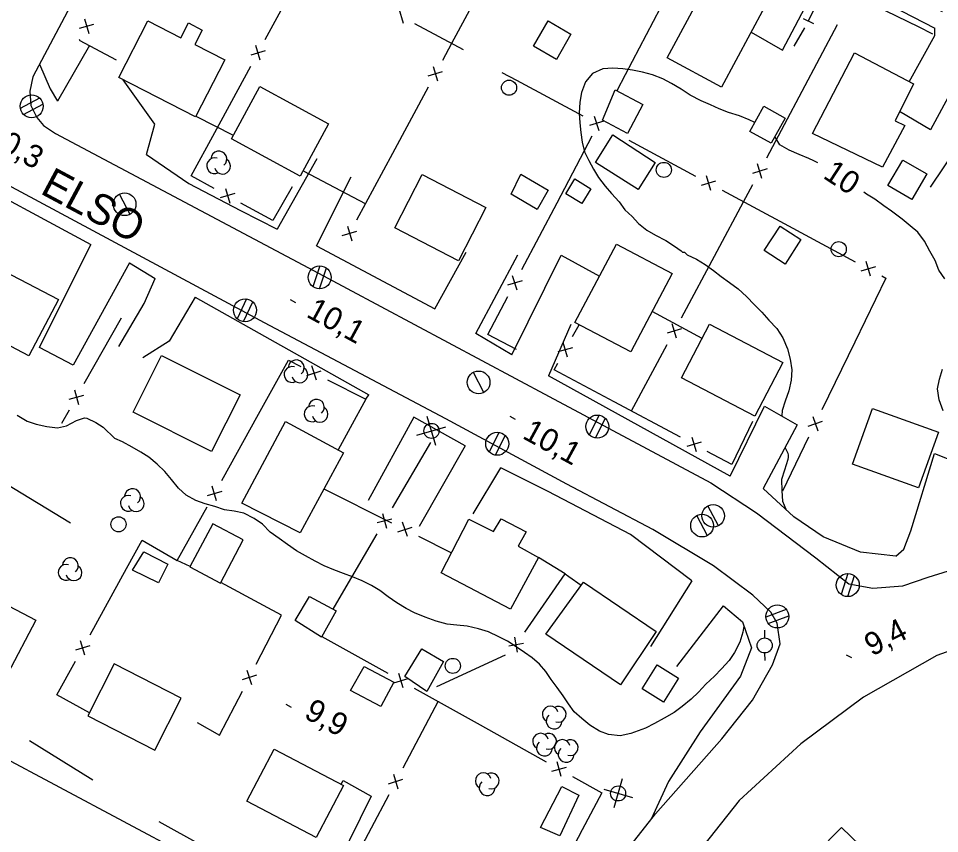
# Model space of a CAD drawing. Extents: x 219136 to 222520, y 5421589 to 5424530.
# Drawn here: x 220920.8 to 221042.7, y 5423443.6 to 5423551.5 of the extents above; entities that cross this region are included whole.
import ezdxf

# ---------------------------------------------------------------- set-up
doc = ezdxf.new("R2010")
doc.units = 0
for name, color, linetype in [('Level 1', 7, 'Continuous'), ('Level 19', 7, 'Continuous'), ('Level 21', 7, 'Continuous'), ('Level 3', 7, 'Continuous'), ('Level 31', 7, 'Continuous'), ('Level 36', 7, 'Continuous'), ('Level 37', 7, 'Continuous'), ('Level 44', 7, 'Continuous')]:
    doc.layers.add(name, color=color, linetype=linetype)

msp = doc.modelspace()

# ---------------------------------------------------------------- linework, layer by layer
at = {"layer": 'Level 1'}
for points in [[(221018.28, 5423537.7), (221017.5, 5423538.07), (221016.25, 5423538.57), (221014.78, 5423539.05), (221013.56, 5423539.51), (221012.38, 5423540.05), (221011.16, 5423540.58), (221009.68, 5423541.34), (221008.49, 5423542.12), (221007.22, 5423542.86), (221006.07, 5423543.47), (221004.72, 5423544.03), (221003.41, 5423544.36), (221002.08, 5423544.62), (221000.79, 5423544.81), (220999.46, 5423544.89), (220998.12, 5423544.81), (220996.79, 5423544.18), (220995.84, 5423543.07), (220995.32, 5423541.68), (220995.09, 5423540.4), (220995, 5423538.96), (220995.08, 5423537.67), (220995.24, 5423536.39), (220995.38, 5423535.09), (220995.71, 5423533.83), (220996.29, 5423532.69), (220996.91, 5423531.54), (220997.55, 5423530.44), (220998.44, 5423529.26), (220999.28, 5423528.29), (221000.28, 5423527.22), (221001.04, 5423526.16), (221002.04, 5423525.28), (221002.85, 5423524.32), (221003.96, 5423523.46), (221005.13, 5423522.77), (221006.48, 5423522.08), (221007.63, 5423521.33), (221008.52, 5423520.74), (221008.69, 5423520.55), (221008.95, 5423520.53), (221009.29, 5423520.21)], [(221025.4, 5423532.92), (221024.12, 5423533.49), (221022.79, 5423534.05), (221021.58, 5423534.75), (221020.92, 5423535.84)], [(221026.61, 5423532.37), (221026.08, 5423532.64), (221025.4, 5423532.92)], [(221043.42, 5423517), (221042.64, 5423518.16), (221042.12, 5423519.42), (221041.44, 5423520.67), (221040.75, 5423522), (221039.84, 5423523.18), (221038.82, 5423524.02), (221037.75, 5423524.91), (221036.36, 5423525.95), (221035.33, 5423526.69), (221034.14, 5423527.57), (221033.07, 5423528.24), (221032.69, 5423528.47)], [(221009.29, 5423520.21), (221010.56, 5423519.61), (221011.68, 5423518.89), (221012.79, 5423518.11), (221013.8, 5423517.31), (221014.91, 5423516.51), (221016.04, 5423515.67), (221017.16, 5423514.68), (221018.24, 5423513.58), (221019.17, 5423512.59), (221020.12, 5423511.56), (221021.16, 5423510.42), (221021.95, 5423509.2), (221022.57, 5423507.76), (221022.95, 5423506.37), (221023.18, 5423504.95), (221023.09, 5423503.58), (221022.75, 5423502.19), (221022.27, 5423500.84), (221021.89, 5423499.6), (221021.82, 5423498.87)], [(221043.2, 5423499.55), (221042.66, 5423500.99), (221042.46, 5423502.46), (221042.72, 5423503.75), (221043.1, 5423505.04)], [(220920.59, 5423498.96), (220921.93, 5423498.18), (220923.12, 5423497.77), (220924.52, 5423497.47), (220925.91, 5423497.3), (220927.14, 5423497.56), (220928.44, 5423498.24), (220929.5, 5423498.63), (220929.81, 5423498.58), (220931.01, 5423498.01), (220931.99, 5423497.36), (220933.54, 5423495.88), (220933.54, 5423495.88)], [(221001.84, 5423456.83), (221000.41, 5423456.52), (220998.88, 5423456.7), (220997.69, 5423457.16), (220996.41, 5423457.93), (220995.35, 5423458.8), (220994.36, 5423459.71), (220993.59, 5423460.74), (220992.89, 5423461.8), (220992.11, 5423462.91), (220991.29, 5423463.98), (220990.57, 5423465.04), (220989.75, 5423465.99), (220988.78, 5423466.83), (220987.77, 5423467.57), (220986.65, 5423468.31), (220985.53, 5423469.05), (220984.38, 5423469.63), (220983, 5423470.27), (220981.67, 5423470.69), (220980.18, 5423471.05), (220978.82, 5423471.17), (220977.53, 5423471.31), (220976.09, 5423471.69), (220974.59, 5423472.22), (220973.19, 5423472.8), (220972.08, 5423473.36), (220970.87, 5423474.12), (220969.72, 5423474.91), (220968.62, 5423475.76), (220967.5, 5423476.44), (220966.29, 5423477.02), (220964.99, 5423477.55), (220963.78, 5423478.03), (220962.54, 5423478.48), (220961.26, 5423479.01), (220960.05, 5423479.66), (220958.78, 5423480.34), (220957.56, 5423481.02), (220956.37, 5423481.85), (220955.27, 5423482.62), (220954.1, 5423483.48), (220953.07, 5423484.53), (220951.97, 5423485.31), (220950.61, 5423485.99), (220949.32, 5423486.27), (220948.06, 5423486.45), (220946.78, 5423486.86), (220945.46, 5423487.24), (220944.23, 5423487.69), (220942.95, 5423488.37), (220941.96, 5423489.32), (220941.04, 5423490.44), (220940.14, 5423491.53), (220939.14, 5423492.5), (220938.03, 5423493.41), (220936.97, 5423494.07), (220935.8, 5423494.71), (220934.55, 5423495.43), (220933.54, 5423495.88)], [(221022.27, 5423494.66), (221022.62, 5423493.93), (221022.68, 5423493.68), (221022.68, 5423493.4), (221022.63, 5423493.11), (221022.17, 5423491.69), (221021.8, 5423490.43), (221021.82, 5423488.96), (221021.91, 5423487.57), (221022.36, 5423486.51)], [(221016.81, 5423471.05), (221016.67, 5423470.26), (221016.27, 5423468.9), (221015.59, 5423467.55), (221014.86, 5423466.48), (221013.86, 5423465.37), (221012.91, 5423464.4), (221011.78, 5423463.37), (221010.79, 5423462.31), (221009.83, 5423461.37), (221008.63, 5423460.41), (221007.58, 5423459.6), (221006.28, 5423458.86), (221004.98, 5423458.16), (221003.78, 5423457.52), (221001.84, 5423456.83)]]:
    msp.add_lwpolyline(points, dxfattribs=at)
at = {"layer": 'Level 19'}
for points in [[(221017.77, 5423549.68), (221021.94, 5423547.28), (221027.44, 5423557.76)], [(221038.72, 5423543.1), (221042.1, 5423549.22), (221042.09, 5423550.18)], [(220930.17, 5423547.88), (220925.94, 5423540.52)], [(221047.35, 5423547.49), (221041.53, 5423536.75), (221037.44, 5423539.16)], [(220937.71, 5423533.46), (220938.83, 5423537.47), (220934.63, 5423543.34)], [(220960.27, 5423532.9), (220955.01, 5423523.57)], [(220960.24, 5423521.37), (220964.81, 5423530.53)], [(220935.46, 5423519.11), (220928.01, 5423505.58), (220923.54, 5423507.94), (220930.34, 5423521.56)], [(220975.88, 5423513.03), (220980.06, 5423520.53)], [(220981.3, 5423509.77), (220986.89, 5423520.2)], [(220986.1, 5423506.95), (220992.6, 5423520.15)], [(220992.6, 5423520.15), (220997.68, 5423517.36)], [(220934.04, 5423508.07), (220937.4, 5423513.76), (220938.85, 5423517.06)], [(220944.16, 5423514.57), (220940.73, 5423508.76), (220937.24, 5423506.54)], [(220993.9, 5423510.97), (220990.94, 5423504.18)], [(220966.76, 5423501.1), (220967.17, 5423501.65)], [(221015, 5423490.88), (221019.55, 5423500.16), (221023.89, 5423497.7), (221019.38, 5423489.27)], [(220973.13, 5423498.68), (220967.08, 5423487.67)], [(220979.89, 5423494.92), (220973.82, 5423484.21)], [(221036.92, 5423480.31), (221037.98, 5423481.25), (221038.93, 5423483.64), (221042.05, 5423493.9), (221047.61, 5423491.69), (221043.99, 5423481.65), (221044.3, 5423480.59)], [(220980.95, 5423485.91), (220984.61, 5423491.98)], [(221009.93, 5423477.06), (221004.45, 5423468.36)], [(221007.94, 5423465.72), (221014.11, 5423473.75)], [(220963.48, 5423450.13), (220963.75, 5423450.63), (220967.47, 5423448.52), (220960.13, 5423433.65)]]:
    msp.add_lwpolyline(points, dxfattribs=at)
at = {"layer": 'Level 21'}
for points in [[(220953.33, 5423511.19), (220903.15, 5423538.08), (220853.96, 5423564.44), (220851.04, 5423566.38), (220848.92, 5423568.67), (220847.29, 5423571.01), (220845.81, 5423574.35), (220845.27, 5423577.57), (220845.37, 5423580.96), (220846.22, 5423584.05), (220849.24, 5423590.53), (220872.3, 5423633.47), (220903.1, 5423691.22), (220910.99, 5423706), (220911.29, 5423707.91), (220910.56, 5423710.34), (220909.41, 5423712.18), (220908.03, 5423713.33), (220906.12, 5423714.35), (220854.72, 5423741.87), (220852.71, 5423742.23), (220850.7, 5423741.85), (220849.25, 5423740.87), (220847.05, 5423738.17)], [(221043.09, 5423552.36), (221004.21, 5423573.23), (220957.85, 5423597.68), (220955.98, 5423597.87), (220954, 5423597.5), (220952.18, 5423596.67), (220950.62, 5423595.57), (220949.38, 5423594.23), (220948.6, 5423592.7), (220922.66, 5423543.77), (220922.25, 5423541.85), (220922.41, 5423539.94), (220923.21, 5423538.37), (220924.07, 5423537.32), (220925.67, 5423536.23), (220959.83, 5423518.11)], [(221027.44, 5423557.76), (221042.09, 5423550.18)], [(220923.53, 5423545.42), (220924.95, 5423542.17), (220925.94, 5423540.52)], [(220937.71, 5423533.46), (220943.33, 5423529.61), (220950.14, 5423526.07), (220955.01, 5423523.57)], [(220912, 5423531.43), (220930.34, 5423521.56)], [(220960.24, 5423521.37), (220975.88, 5423513.03)], [(220935.46, 5423519.11), (220938.85, 5423517.06)], [(220959.83, 5423518.11), (220991.03, 5423501.44), (221012.43, 5423490), (221018.48, 5423486.03), (221026.32, 5423480.09), (221030.71, 5423476.66), (221033.88, 5423476.05), (221037.87, 5423476.39), (221041.2, 5423477.51), (221055.38, 5423481.94)], [(220944.16, 5423514.57), (220967.17, 5423501.65)], [(220990.34, 5423426.59), (220997.51, 5423436.54), (221005.11, 5423446.2), (221013.9, 5423456.11), (221017.96, 5423461.25), (221020.62, 5423465.93), (221021.62, 5423468.72), (221021.2, 5423471.43), (221020.4, 5423472.89), (221017.99, 5423475.15), (221012.79, 5423479.01), (221004.76, 5423483.84), (220993.38, 5423489.82), (220977.34, 5423498.46), (220953.33, 5423511.19)], [(220986.1, 5423506.95), (220981.3, 5423509.77)], [(221015, 5423490.88), (220990.94, 5423504.18)], [(220979.89, 5423494.92), (220973.13, 5423498.68)], [(221009.93, 5423477.06), (221001.81, 5423483.15), (220990.88, 5423488.85), (220984.61, 5423491.98)], [(221036.92, 5423480.31), (221032.27, 5423480.82), (221027.31, 5423482.86), (221023.42, 5423485.53), (221019.38, 5423489.27)], [(221158.68, 5423436.99), (221157.64, 5423449.54), (221155.95, 5423471.2), (221155.36, 5423476.06), (221154.82, 5423477.93), (221153.7, 5423479.48), (221152.63, 5423480.28), (221150.64, 5423480.78), (221148.64, 5423480.81), (221134.6, 5423480.31), (221116.49, 5423478.92), (221083.43, 5423476.23), (221077.6, 5423475.52), (221066.29, 5423474.17), (221055.07, 5423471.69), (221042.38, 5423467.14), (221032.67, 5423461.66), (221024.35, 5423455.47), (221016.21, 5423447.95), (221007.48, 5423436.97)], [(221014.11, 5423473.75), (221016.61, 5423471.63), (221017.84, 5423468.17), (221016.38, 5423464.43), (221011.03, 5423457.05), (221006.83, 5423450.46), (221004.54, 5423445.48)], [(220900.88, 5423463.25), (220943.05, 5423440.73), (220980.92, 5423420.9), (220983.41, 5423420.36), (220985.33, 5423420.66), (220987.1, 5423421.94), (220990.34, 5423426.59)], [(220930.6, 5423450.65), (220922.21, 5423455.86)], [(220939.35, 5423445.18), (220955.88, 5423436.01)]]:
    msp.add_lwpolyline(points, dxfattribs=at)
at = {"layer": 'Level 3'}
for p, q in [((220956.75, 5423514.27), (220957.44, 5423513.89)), ((220985.83, 5423498.83), (220986.54, 5423498.45)), ((221030.34, 5423467.25), (221031.05, 5423466.87)), ((220956.18, 5423460.72), (220956.88, 5423460.33))]:
    msp.add_line(p, q, dxfattribs=at)
at = {"layer": 'Level 31'}
for points in [[(221006.65, 5423546.28), (221012.34, 5423556.85), (221019.54, 5423552.97), (221013.84, 5423542.4)], [(220944.19, 5423538.44), (220934.03, 5423543.65), (220937.89, 5423551.16), (220942.25, 5423548.92), (220943.26, 5423550.89), (220945.1, 5423549.94), (220944.12, 5423548.04), (220948.08, 5423546.01)], [(220993.92, 5423549.4), (220991.99, 5423546.06), (220988.97, 5423547.8), (220990.9, 5423551.14)], [(221025.92, 5423536.24), (221031.44, 5423546.93), (221039.26, 5423542.81), (221036.84, 5423537.94), (221038.11, 5423537.3), (221035.15, 5423531.79)], [(220958.08, 5423530.61), (220948.96, 5423535.55), (220952.7, 5423542.47), (220961.83, 5423537.53)], [(220999.79, 5423542.02), (221003.43, 5423540.1), (221001.42, 5423536.24), (220998.09, 5423538.01)], [(221022.28, 5423538.3), (221020.43, 5423534.95), (221017.62, 5423536.5), (221019.47, 5423539.85)], [(220999.45, 5423536.09), (221005.08, 5423532.43), (221002.83, 5423528.82), (220997.17, 5423532.42)], [(221041.02, 5423530.89), (221039.06, 5423527.52), (221035.89, 5423529.37), (221037.86, 5423532.74)], [(220979.01, 5423519.41), (220970.59, 5423523.78), (220974.23, 5423530.8), (220982.65, 5423526.44)], [(220987.27, 5423530.85), (220990.88, 5423528.77), (220989.44, 5423526.19), (220985.98, 5423528.2)], [(220995.35, 5423526.97), (220993.22, 5423528.27), (220994.42, 5423530.23), (220996.54, 5423528.92)], [(221024.35, 5423522.2), (221022.27, 5423518.97), (221019.51, 5423520.75), (221021.6, 5423523.98)], [(220994.44, 5423511.24), (220999.93, 5423521.62), (221007.33, 5423517.71), (221001.85, 5423507.33)], [(220915.69, 5423519.68), (220926.04, 5423514.26), (220922.14, 5423506.82), (220911.79, 5423512.24)], [(221018.27, 5423498.83), (221008.55, 5423503.89), (221012.26, 5423511.01), (221021.98, 5423505.95)], [(220939.72, 5423506.85), (220950.1, 5423501.66), (220946.34, 5423494.15), (220935.96, 5423499.35)], [(221033.83, 5423499.84), (221042.59, 5423496.7), (221039.95, 5423489.34), (221031.19, 5423492.49)], [(220950.33, 5423487.3), (220956.13, 5423498.14), (220963.8, 5423493.99), (220958.08, 5423483.39)], [(220985.93, 5423473.27), (220976.73, 5423478.08), (220980.38, 5423485.2), (220983.64, 5423483.55), (220984.67, 5423485.23), (220987.97, 5423483.53), (220986.94, 5423481.64), (220989.61, 5423480.14)], [(220950.53, 5423482.45), (220946.48, 5423484.6), (220943.45, 5423478.88), (220947.51, 5423476.73)], [(220937.38, 5423480.86), (220940.56, 5423479.24), (220939.32, 5423476.78), (220935.88, 5423478.44)], [(220914.12, 5423476.51), (220923.07, 5423471.82), (220919.32, 5423464.67), (220910.37, 5423469.36)], [(220995.58, 5423476.86), (221005.21, 5423470.34), (221000.48, 5423463.28), (220990.61, 5423469.97)], [(220962.82, 5423473.05), (220960.89, 5423469.6), (220957.42, 5423471.77), (220959.28, 5423474.96)], [(220971.92, 5423464.39), (220974.17, 5423468.05), (220977.02, 5423466.36), (220974.82, 5423462.4)], [(220929.95, 5423459.15), (220938.83, 5423454.64), (220942.32, 5423461.52), (220933.44, 5423466.03)], [(220966.55, 5423465.69), (220970.45, 5423463.64), (220968.72, 5423460.39), (220964.71, 5423462.53)], [(221008.15, 5423464.15), (221006.15, 5423460.97), (221003.33, 5423462.75), (221005.33, 5423465.93)], [(220960.17, 5423443.05), (220951.01, 5423447.86), (220954.64, 5423454.77), (220963.8, 5423449.96)], [(220989.89, 5423444.37), (220992.69, 5423449.83), (220994.95, 5423448.66), (220992.44, 5423443.27)], [(221040.83, 5423433.71), (221027.4, 5423420.01), (221016.28, 5423430.77), (221029.72, 5423444.4)]]:
    msp.add_lwpolyline(points, close=True, dxfattribs=at)
at = {"layer": 'Level 36'}
for p, q in [((220923.55, 5423540.93), (220920.98, 5423539.58)), ((220921.43, 5423538.77), (220924, 5423540.12)), ((220935.53, 5423525.54), (220934.13, 5423528.2)), ((220960.66, 5423518.73), (220959.76, 5423515.97)), ((220960.64, 5423515.71), (220961.54, 5423518.47)), ((220950.94, 5423514.35), (220949.72, 5423511.72)), ((220950.56, 5423511.35), (220951.78, 5423513.98)), ((220982.4, 5423501.97), (220981, 5423504.63)), ((220976.01, 5423494.96), (220974.88, 5423498.79)), ((220997.65, 5423498.95), (220996.34, 5423496.37)), ((220997.17, 5423495.97), (220998.48, 5423498.55)), ((220973.53, 5423496.31), (220977.36, 5423497.44)), ((220984.37, 5423496.67), (220983.08, 5423494.08)), ((220983.91, 5423493.69), (220985.2, 5423496.28)), ((221013.45, 5423484.3), (221012.05, 5423486.96)), ((221011.98, 5423483.01), (221010.58, 5423485.67)), ((221030.57, 5423477.99), (221029.71, 5423475.22)), ((221030.59, 5423474.97), (221031.45, 5423477.74)), ((221022.42, 5423473.25), (221019.7, 5423472.25)), ((221020.04, 5423471.39), (221022.76, 5423472.39)), ((221019.54, 5423470.5), (221019.55, 5423469.5)), ((221019.62, 5423466.5), (221019.59, 5423467.5)), ((221000.71, 5423450.82), (220999.61, 5423446.99)), ((220998.25, 5423449.46), (221002.08, 5423448.36))]:
    msp.add_line(p, q, dxfattribs=at)
for centre, radius in [((220985.72, 5423542.31), 1), ((220922.5, 5423539.85), 1.52), ((221006.22, 5423531.43), 1), ((220934.82, 5423526.88), 1.5), ((221029.37, 5423520.94), 1), ((220960.64, 5423517.21), 1.52), ((220950.76, 5423512.85), 1.52), ((220981.69, 5423503.31), 1.5), ((220997.4, 5423497.46), 1.52), ((220975.45, 5423496.88), 1), ((220984.15, 5423495.18), 1.52), ((221012.74, 5423485.64), 1.5), ((220934.01, 5423484.52), 1), ((221011.27, 5423484.35), 1.5), ((221030.57, 5423476.47), 1.52), ((221021.24, 5423472.32), 1.52), ((221019.57, 5423468.49), 1), ((220978.27, 5423465.78), 1), ((221000.16, 5423448.9), 1)]:
    msp.add_circle(centre, radius, dxfattribs=at)
at = {"layer": 'Level 37'}
for p, q in [((220971.74, 5423550.82), (220971.17, 5423552.74)), ((221025.34, 5423551.13), (221026.26, 5423552.91)), ((220928.84, 5423550.17), (220930.76, 5423550.74)), ((220929.52, 5423551.41), (220930.09, 5423549.49)), ((221024.68, 5423551.47), (221026.01, 5423550.79)), ((221023.47, 5423547.79), (221024.89, 5423550.24)), ((220953.43, 5423547.2), (220951.51, 5423546.63)), ((220952.76, 5423545.96), (220952.19, 5423547.88)), ((220975.67, 5423545.12), (220976.25, 5423543.2)), ((220975, 5423543.87), (220976.92, 5423544.45)), ((220997.01, 5423538.56), (220997.59, 5423536.64)), ((220998.26, 5423537.89), (220996.35, 5423537.31)), ((221019.88, 5423531.55), (221017.96, 5423530.97)), ((221019.21, 5423530.3), (221018.63, 5423532.22)), ((221011.2, 5423529.39), (221013.11, 5423529.97)), ((221012.45, 5423528.72), (221011.87, 5423530.64)), ((220948.16, 5423528.97), (220948.73, 5423527.04)), ((220949.41, 5423528.29), (220947.48, 5423527.73)), ((220964.31, 5423523.98), (220964.89, 5423522.06)), ((220963.64, 5423522.73), (220965.56, 5423523.31)), ((221033.6, 5423517.38), (221033.02, 5423519.3)), ((221032.35, 5423518.05), (221034.27, 5423518.63)), ((220987.44, 5423516.76), (220985.53, 5423516.16)), ((220986.78, 5423515.51), (220986.19, 5423517.42)), ((221008.56, 5423510.39), (221006.64, 5423509.81)), ((221007.89, 5423509.14), (221007.31, 5423511.06)), ((220994.13, 5423507.89), (220992.2, 5423507.34)), ((220993.44, 5423506.65), (220992.89, 5423508.58)), ((220960.23, 5423503.58), (220959.6, 5423505.48)), ((220958.96, 5423504.22), (220960.86, 5423504.85)), ((220928.18, 5423502.32), (220928.72, 5423500.4)), ((220927.49, 5423501.09), (220929.42, 5423501.63)), ((221025.32, 5423497.53), (221027.21, 5423498.18)), ((221025.93, 5423498.8), (221026.59, 5423496.91)), ((221009.92, 5423496.05), (221010.5, 5423494.14)), ((221011.17, 5423495.39), (221009.25, 5423494.8)), ((220947.67, 5423488.86), (220945.74, 5423488.31)), ((220946.98, 5423487.63), (220946.43, 5423489.55)), ((220968.98, 5423485.96), (220969.49, 5423484.03)), ((220968.27, 5423484.74), (220970.21, 5423485.25)), ((220972.26, 5423482.89), (220971.63, 5423484.79)), ((220970.99, 5423483.52), (220972.89, 5423484.15)), ((220929.55, 5423467.18), (220928.99, 5423469.11)), ((220986.83, 5423467.59), (220986.47, 5423469.56)), ((220930.23, 5423468.42), (220928.31, 5423467.87)), ((220987.64, 5423468.76), (220985.67, 5423468.4)), ((220952.29, 5423464.53), (220950.38, 5423463.92)), ((220951.64, 5423463.27), (220951.03, 5423465.18)), ((220970.45, 5423463.55), (220972.38, 5423464.1)), ((220971.69, 5423462.86), (220971.14, 5423464.79)), ((220992.64, 5423451.16), (220992.09, 5423453.08)), ((220991.4, 5423451.85), (220993.33, 5423452.39)), ((220969.76, 5423450.18), (220971.67, 5423450.77)), ((220970.42, 5423451.43), (220971.01, 5423449.52))]:
    msp.add_line(p, q, dxfattribs=at)
for points in [[(220953.43, 5423548.68), (220958.2, 5423557.47)], [(220981.64, 5423554.73), (220978.12, 5423548.18), (220976.91, 5423545.92)], [(221031.11, 5423554.23), (221031.31, 5423554.61), (221039.9, 5423550.39)], [(221005.74, 5423552.86), (221001.1, 5423544)], [(220973.22, 5423550.83), (220979.66, 5423547.35)], [(221024.54, 5423541.86), (221029.23, 5423550.69)], [(221039.9, 5423550.39), (221041.8, 5423549.46)], [(220928.85, 5423548.69), (220928.8, 5423548.6), (220933.71, 5423546.01)], [(220946.75, 5423536.37), (220951.52, 5423545.16)], [(220986.73, 5423543.27), (220984.8, 5423544.3)], [(220995.54, 5423538.55), (220986.73, 5423543.27)], [(221001.1, 5423544), (221000, 5423541.91)], [(220975.01, 5423542.4), (220970.28, 5423533.59)], [(221019.86, 5423533.03), (221024.54, 5423541.86)], [(220944.24, 5423538.54), (220949.21, 5423536.01)], [(220946.69, 5423528.97), (220943.64, 5423530.64), (220946.75, 5423536.37)], [(220992.07, 5423527.08), (220996.72, 5423535.94)], [(221046.74, 5423536.94), (221041.5, 5423529.15)], [(221001.58, 5423535.35), (221010.39, 5423530.62)], [(220970.28, 5423533.59), (220965.54, 5423524.78)], [(220966.69, 5423526.92), (220958.6, 5423531.22)], [(220956.99, 5423529.21), (220954.44, 5423524.72), (220950.2, 5423527.04)], [(221013.27, 5423520.67), (221016.77, 5423527.21), (221017.98, 5423529.49)], [(221013.92, 5423528.73), (221022.73, 5423524.01)], [(220987.41, 5423518.23), (220992.07, 5423527.08)], [(221022.73, 5423524.01), (221031.54, 5423519.28)], [(221008.54, 5423511.86), (221013.27, 5423520.67)], [(221035.07, 5423517.39), (221035.6, 5423517.11), (221031.5, 5423508.65)], [(220986.7, 5423507.64), (220982.9, 5423509.64), (220985.55, 5423514.69)], [(220934.35, 5423511.81), (220929.43, 5423503.1)], [(221011.27, 5423509.12), (221004.69, 5423512.7)], [(220994.14, 5423509.37), (220995.01, 5423510.94)], [(221001.93, 5423499.52), (221006.65, 5423508.33)], [(221031.5, 5423508.65), (221027.14, 5423499.66)], [(220952.53, 5423499.08), (220956.51, 5423506.24), (220958.13, 5423505.43)], [(220999.62, 5423500.75), (220991.7, 5423504.98), (220992.19, 5423505.87)], [(220961.7, 5423503.64), (220966.76, 5423501.1), (220964.68, 5423497.29)], [(221008.44, 5423496.04), (220999.62, 5423500.75)], [(220927.47, 5423499.62), (220926.47, 5423497.85)], [(220947.68, 5423490.34), (220952.53, 5423499.08)], [(221017.96, 5423498.14), (221015.2, 5423492.43), (221011.97, 5423494.15)], [(220964.68, 5423497.29), (220963.09, 5423494.38)], [(221025.39, 5423496.06), (221021.93, 5423488.92)], [(220975.3, 5423495.35), (220970.25, 5423486.72)], [(220927.65, 5423484.69), (220919.1, 5423489.87)], [(220961.21, 5423489.2), (220970.16, 5423484.73)], [(220943.49, 5423478.94), (220941.79, 5423479.74), (220945.73, 5423486.84)], [(220935.07, 5423478.65), (220937.16, 5423482.42), (220941.79, 5423479.74)], [(220968.23, 5423483.27), (220963.18, 5423474.64)], [(220973.73, 5423482.94), (220978, 5423480.81)], [(220993.13, 5423477.96), (220989.6, 5423480.12)], [(220930.24, 5423469.9), (220935.07, 5423478.65)], [(220987.79, 5423470.23), (220993.13, 5423477.96), (220993.62, 5423477.62)], [(220993.62, 5423477.62), (220995.29, 5423476.46)], [(220953.22, 5423473.76), (220947.55, 5423476.8)], [(220952.25, 5423466), (220955.6, 5423472.48), (220953.22, 5423473.76)], [(220963.18, 5423474.64), (220962.38, 5423473.28)], [(220960.94, 5423469.68), (220969.67, 5423464.8)], [(220976.17, 5423463.07), (220985.26, 5423467.24)], [(220930.16, 5423459.56), (220925.85, 5423461.96), (220928.3, 5423466.39)], [(220973.16, 5423462.85), (220981.89, 5423457.97)], [(220944.44, 5423458.3), (220947.39, 5423456.59), (220950.42, 5423462.44)], [(220976.32, 5423461.09), (220971.65, 5423452.25)], [(220981.89, 5423457.97), (220990.62, 5423453.09)], [(220994.11, 5423451.14), (220998, 5423448.97), (220995.41, 5423444.06)], [(220969.78, 5423448.71), (220965.12, 5423439.87)], [(220995.41, 5423444.06), (220990.75, 5423435.22)]]:
    msp.add_lwpolyline(points, dxfattribs=at)
at = {"layer": 'Level 44'}
for centre, start, end in [((220947.3, 5423532.86), 309.6881, 177.1452), ((220946.74, 5423531.98), 71.5343, 297.2229), ((220947.78, 5423531.93), 194.3558, 57.0401), ((220957.54, 5423505.23), 309.6881, 177.1452), ((220956.98, 5423504.35), 71.5343, 297.2229), ((220958.02, 5423504.3), 194.3558, 57.0401), ((220960.21, 5423500.02), 309.6881, 177.1452), ((220959.65, 5423499.14), 71.5343, 297.2229), ((220960.69, 5423499.09), 194.3558, 57.0401), ((220935.87, 5423488.18), 309.6881, 177.1452), ((220935.31, 5423487.3), 71.5343, 297.2229), ((220936.35, 5423487.25), 194.3558, 57.0401), ((220927.63, 5423479.04), 309.6881, 177.1452), ((220927.07, 5423478.16), 71.5343, 297.2229), ((220928.11, 5423478.11), 194.3558, 57.0401), ((220991.18, 5423459.39), 15.9068, 238.5912), ((220992.23, 5423459.37), 253.0853, 118.7739), ((220991.69, 5423458.48), 131.2391, 358.6962), ((220989.9, 5423455.81), 15.9068, 238.5912), ((220990.95, 5423455.79), 253.0853, 118.7739), ((220990.41, 5423454.9), 131.2391, 358.6962), ((220992.77, 5423454.97), 15.9068, 238.5912), ((220993.82, 5423454.95), 253.0853, 118.7739), ((220993.28, 5423454.06), 131.2391, 358.6962), ((220982.31, 5423450.57), 15.9068, 238.5912), ((220983.36, 5423450.55), 253.0853, 118.7739), ((220982.82, 5423449.66), 131.2391, 358.6962)]:
    msp.add_arc(centre, 1.05, start, end, dxfattribs=at)

# ---------------------------------------------------------------- texts
at = {"layer": 'Level 1'}
msp.add_text('10', height=3, rotation=326.8669, dxfattribs=at).set_placement((221027.15, 5423530.44))
at = {"layer": 'Level 21'}
msp.add_text('ELSO', height=4, rotation=331.8144, dxfattribs=at).set_placement((220923.49, 5423528.38))
at = {"layer": 'Level 3'}
for s, rotation, p in [('10,3', 331.383, (220916.15, 5423535.18)), ('10,1', 331.383, (220958.73, 5423512.06)), ('10,1', 331.383, (220987.34, 5423495.98)), ('9,4', 27.1102, (221033.76, 5423467)), ('9,9', 331.383, (220958.42, 5423458.98))]:
    msp.add_text(s, height=3, rotation=rotation, dxfattribs=at).set_placement(p)

doc.saveas('drawing.dxf')
